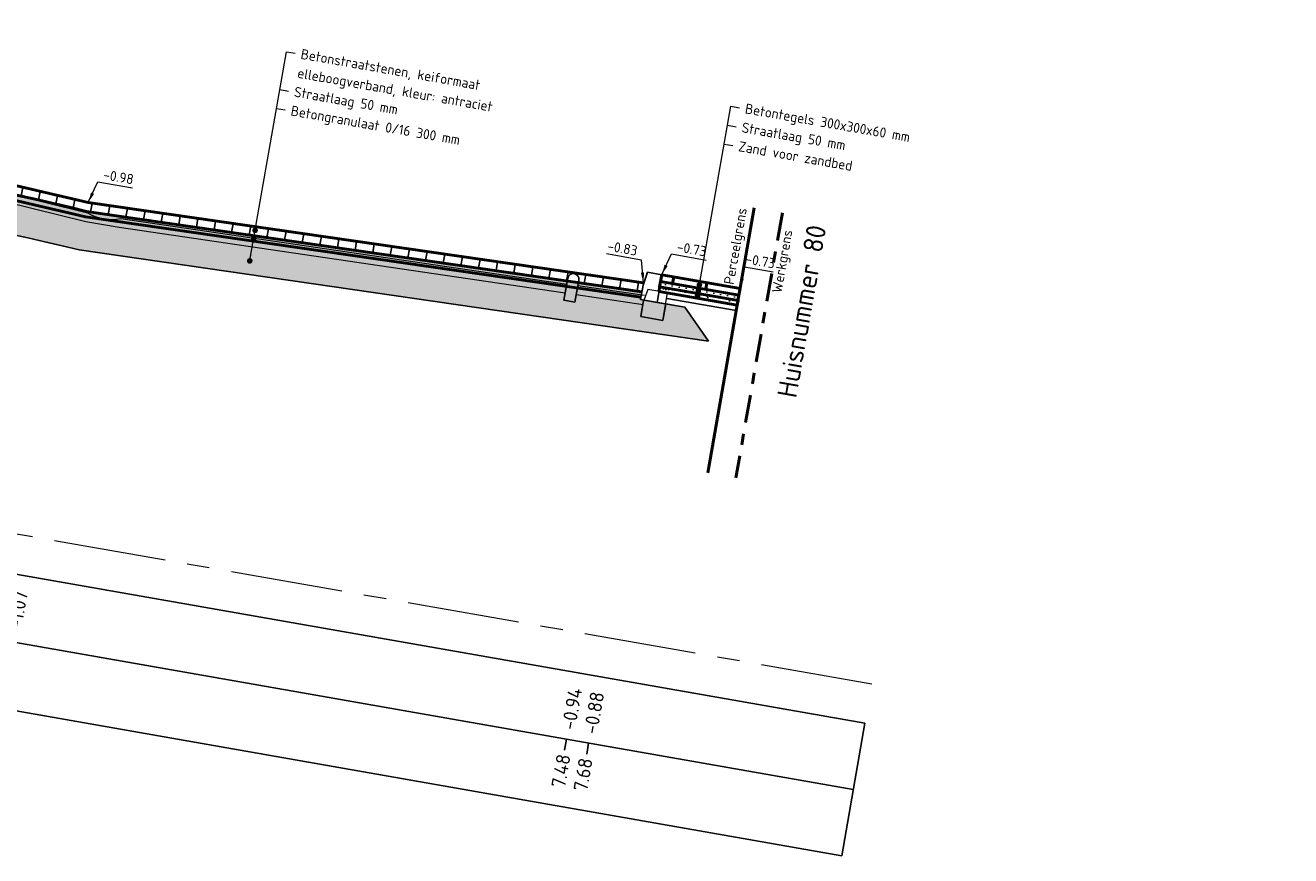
# Model space of a CAD drawing. Header units: metres. Extents: x 2514 to 227642, y 1683 to 852646.
# Tile 371 of 462: x 114340 to 114351, y 425978 to 425985. Entities that reach past the tile are written whole.
import ezdxf
from ezdxf.enums import TextEntityAlignment as Align

# ---------------------------------------------------------------- set-up
doc = ezdxf.new("R2010")
doc.units = ezdxf.units.M
doc.linetypes.add('VH-TROTTOIRBAND_180-200', pattern=[20, 10, -2, 2, -2, 2, -2])
doc.linetypes.add('XX-CENTER', pattern=[8, 5, -1, 1, -1])
for name, color, linetype, lineweight in [('B-WE-OG-BEBOUWING_STRAATNAAM-T35', 2, 'Continuous', 35), ('B-WE-VH-KANTOPSLUITING_STOOTBAND-SD', 7, 'Continuous', 25), ('B-WE-VH-KANTOPSLUITING_TROTTOIRBAND_180 200-G', 210, 'VH-TROTTOIRBAND_180-200', 18), ('B-WE-VH-VERHARDING_BETONSTRAATSTEEN-GD', 252, 'Continuous', 25), ('B-WE-VH-VERHARDING_TEGEL-GD', 252, 'Continuous', 25), ('N-WE-GW-GROND_ZAND-AD-50', 7, 'Continuous', 18), ('N-WE-GW-GROND_ZAND_FUNDERINGSZAND-AD-50', 7, 'Continuous', 18), ('N-WE-GW-GROND_ZAND_FUNDERINGSZAND-GD', 7, 'Continuous', 50), ('N-WE-GW-GROND_ZAND_ONTGRAVEN-GD', 251, 'Continuous', 18), ('N-WE-KG-GRENS_PERCEEL-GD', 150, 'Continuous', 50), ('N-WE-KG-GRENS_WERK-GD', 7, 'XX-CENTER', 50), ('N-WE-OG-BEBOUWING-GD', 7, 'Continuous', 35), ('N-WE-VH-ELEMENTENVERHARDING-AD', 8, 'Continuous', 25), ('N-WE-VH-KANTOPSLUITING_TROTTOIRBAND-SD', 210, 'Continuous', 25), ('N-WE-VH-M', 7, 'Continuous', 18), ('N-WE-VH-NAP-T18', 1, 'Continuous', 18), ('N-WE-VH-T18', 10, 'Continuous', 18), ('N-WE-VH-VERHARDING_BETONSTRAATSTEEN-GD', 252, 'Continuous', 50), ('N-WE-VH-VERHARDING_FUNDERING-AD-50', 252, 'Continuous', 18), ('N-WE-VH-VERHARDING_FUNDERING-O', 7, 'Continuous', 18), ('N-WE-VH-VERHARDING_TEGEL-GD', 252, 'Continuous', 50), ('X-XX-AL-PROFIELBALK-G', 7, 'Continuous', 25), ('X-XX-AL-PROFIELBALK-T25', 7, 'Continuous', 25), ('X-XX-AL-VERWIJZING-T18', 10, 'Continuous', 18), ('X-XX-AL-VERWIJZING_DOORSNEDE-G', 7, 'XX-CENTER', 18)]:
    doc.layers.add(name, color=color, linetype=linetype, lineweight=lineweight)
doc.layers.add('X-XX-AL-HULPLIJN-G', color=6, linetype='Continuous', lineweight=18, plot=False)
doc.styles.add('NLCS-ISO-M50-T18', font='NLCS-ISO.ttf', dxfattribs={"height": 0.09000000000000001})
doc.styles.add('NLCS-ISO-M50-T18_CURSIEF', font='NLCS-ISO.ttf', dxfattribs={"oblique": 15, "height": 0.09000000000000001})
doc.styles.add('NLCS-ISO-M50-T25', font='NLCS-ISO.ttf', dxfattribs={"height": 0.125})
doc.styles.add('NLCS-ISO-M50-T35', font='NLCS-ISO.ttf', dxfattribs={"height": 0.175})
doc.dimstyles.new('NLCS-M50-T18_CURSIEF-PIJL_A_L2_H1', dxfattribs={"dimscale": 0.05, "dimtxt": 2.5, "dimasz": 1.8, "dimexe": 2, "dimexo": 2, "dimgap": 0.7, "dimtad": 1, "dimzin": 0, "dimdsep": 46, "dimtxsty": 'NLCS-ISO-M50-T18_CURSIEF', "dimcen": 2.5, "dimdle": 2, "dimclrd": 256, "dimclre": 256, "dimclrt": 10, "dimadec": 1, "dimazin": 0, "dimtfac": 1, "dimtdec": 3, "dimtofl": 0, "dimtmove": 0, "dimatfit": 3, "dimfxl": 2, "dimtfillclr": 256, "dimtolj": 1, "dimtzin": 0, "dimlwd": -1, "dimlwe": -1, "dimarcsym": 0})
pattern_1 = [(350.0500476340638, (114463.5998066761, 426221.0621768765), (1.206923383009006, 6.879939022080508), [5.08, -1.905]), (80.05004763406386, (114463.5998066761, 426221.0621768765), (-6.879939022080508, 1.206923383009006), [5.079999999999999, -1.905])]
pattern_2 = [(350.0500476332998, (-0.7675368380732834, 10.91034413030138), (0.0361795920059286, 0.02538034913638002), [0, -0.06249999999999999])]

# ---------------------------------------------------------------- blocks, each defined once
blk = doc.blocks.new('_Dot')
at = {"color": 0, "linetype": 'ByBlock', "lineweight": -2}
blk.add_line((-0.5, 0), (-1, 0), dxfattribs=at)
at = {"color": 0, "linetype": 'ByBlock', "const_width": 0.5}
blk.add_lwpolyline([(-0.25, 0, 1), (0.25, 0, 1)], format="xyb", close=True, dxfattribs=at)

msp = doc.modelspace()

# ---------------------------------------------------------------- hatches: boundary and pattern name
at = {"layer": 'N-WE-GW-GROND_ZAND-AD-50', "ltscale": 0.2}
h = msp.add_hatch(dxfattribs=at)
h.set_pattern_fill('AGW-GROND_ZAND_CUNETZAND-SO', color=1, scale=0.04999999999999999, angle=-5.232918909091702e-10, pattern_type=2)
h.set_pattern_definition(pattern_2)
h.paths.add_polyline_path([(114340.4447634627, 425983.6160537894), (114345.3976709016, 425982.8995405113), (114345.4063141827, 425982.9488106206), (114340.4542477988, 425983.6652022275, 0.03196074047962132), (114335.5190735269, 425984.5309753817), (114333.5563836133, 425984.9260831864), (114333.5476597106, 425984.8768363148), (114335.5113867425, 425984.4815197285, -0.03198993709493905)])
h = msp.add_hatch(dxfattribs=at)
h.set_pattern_fill('AGW-GROND_ZAND_CUNETZAND-SO', color=1, scale=0.04999999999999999, angle=-5.232918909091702e-10, pattern_type=2)
h.set_pattern_definition(pattern_2)
h.paths.add_polyline_path([(114346.2631628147, 425982.8696021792), (114346.271802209, 425982.9188501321), (114345.5747991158, 425983.041122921), (114345.5661597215, 425982.9918749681)])
at = {"layer": 'N-WE-GW-GROND_ZAND_FUNDERINGSZAND-AD-50', "ltscale": 0.2}
h = msp.add_hatch(dxfattribs=at)
h.set_pattern_fill('AGW-GROND_ZAND_FUNDERINGSZAND', color=1, scale=0.04999999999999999, angle=-5.232918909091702e-10, pattern_type=2)
h.set_pattern_definition([(27.55004763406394, (-0.7675368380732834, 10.91034413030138), (0.01354429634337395, 0.09543635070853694), [0, -0.07599999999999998, 0, -0.08499999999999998, 0, -0.08124999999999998]), (357.5500476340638, (-0.7675368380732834, 10.91034413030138), (0.1115395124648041, 0.1236951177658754), [0, -0.04099999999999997, 0, -0.06849999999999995, 0, -0.02624999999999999]), (317.5500476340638, (-0.8281118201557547, 10.92097058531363), (0.1534140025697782, -0.02662560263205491), [0, -0.02499999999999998, 0, -0.08999999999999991, 0, -0.1174999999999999]), (307.5500476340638, (-0.8281118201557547, 10.92097058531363), (0.1556281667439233, 0.01725261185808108), [0, -0.0125, 0, -0.05899999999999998, 0, -0.06749999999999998])])
h.paths.add_polyline_path([(114346.2562512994, 425982.8302038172), (114346.263557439, 425982.8695329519), (114345.5661597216, 425982.9918749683), (114345.5592482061, 425982.9524766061)])
at = {"layer": 'N-WE-GW-GROND_ZAND_ONTGRAVEN-GD', "ltscale": 0.2}
h = msp.add_hatch(dxfattribs=at)
h.set_pattern_fill('ANGLE', color=256)
h.set_pattern_definition(pattern_1)
edge = h.paths.add_edge_path()
edge.add_line((114349.7301821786, 425985.2555791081), (114349.582480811, 425985.2817385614))
edge.add_line((114349.582480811, 425985.2817385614), (114349.3362410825, 425985.3249355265))
edge.add_line((114349.3362410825, 425985.3249355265), (114349.1091581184, 425985.1656345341))
edge.add_line((114349.1091581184, 425985.1656345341), (114349.1691630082, 425985.0800977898))
edge.add_line((114349.1691630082, 425985.0800977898), (114354.2482647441, 425984.0873874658))
edge.add_arc((114349.046090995, 425942.5747053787), 41.83736829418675, 77.24525435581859, 82.85719753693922, ccw=False)
edge.add_line((114358.282870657, 425983.3796963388), (114360.5496660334, 425983.0432875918))
edge.add_line((114360.5496660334, 425983.0432875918), (114360.3142678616, 425983.3788467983))
edge.add_line((114360.3142678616, 425983.3788467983), (114360.2157719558, 425983.3961255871))
edge.add_line((114360.2157719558, 425983.3961255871), (114358.3380655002, 425983.6747907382))
edge.add_arc((114349.0460909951, 425942.5747053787), 42.13736829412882, 77.26064327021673, 82.84322624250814)
edge.add_line((114354.295762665, 425984.3837803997), (114349.7336989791, 425985.2754356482))
edge.add_line((114349.7336989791, 425985.2754356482), (114349.7301821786, 425985.2555791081))
h = msp.add_hatch(dxfattribs=at)
h.set_pattern_fill('ANGLE', color=256)
h.set_pattern_definition(pattern_1)
edge = h.paths.add_edge_path()
edge.add_line((114349.7301821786, 425985.2555791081), (114349.582480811, 425985.2817385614))
edge.add_line((114349.582480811, 425985.2817385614), (114349.3362410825, 425985.3249355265))
edge.add_line((114349.3362410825, 425985.3249355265), (114349.1091581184, 425985.1656345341))
edge.add_line((114349.1091581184, 425985.1656345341), (114349.1691630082, 425985.0800977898))
edge.add_line((114349.1691630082, 425985.0800977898), (114354.2482647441, 425984.0873874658))
edge.add_arc((114349.046090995, 425942.5747053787), 41.83736829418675, 77.24525435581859, 82.85719753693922, ccw=False)
edge.add_line((114358.282870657, 425983.3796963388), (114360.5496660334, 425983.0432875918))
edge.add_line((114360.5496660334, 425983.0432875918), (114360.3142678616, 425983.3788467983))
edge.add_line((114360.3142678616, 425983.3788467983), (114360.2157719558, 425983.3961255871))
edge.add_line((114360.2157719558, 425983.3961255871), (114358.3380655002, 425983.6747907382))
edge.add_arc((114349.0460909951, 425942.5747053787), 42.13736829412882, 77.26064327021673, 82.84322624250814)
edge.add_line((114354.295762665, 425984.3837803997), (114349.7336989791, 425985.2754356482))
edge.add_line((114349.7336989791, 425985.2754356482), (114349.7301821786, 425985.2555791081))
at = {"layer": 'N-WE-VH-ELEMENTENVERHARDING-AD'}
h = msp.add_hatch(dxfattribs=at)
h.set_pattern_fill('ANSI31', color=1, scale=0.04999999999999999, angle=44.99999999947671)
h.set_pattern_definition([(80.05004763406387, (-0.7675368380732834, 10.91034413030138), (-0.1563622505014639, 0.02743007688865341), [])])
h.paths.add_polyline_path([(114340.4542477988, 425983.6652022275), (114345.4063141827, 425982.9488106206), (114345.4201434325, 425983.0276427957), (114340.4694196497, 425983.7438401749, 0.03191414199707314), (114335.531375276, 425984.6101038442), (114333.57009632, 425985.0049276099), (114333.5668242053, 425984.9862752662), (114333.5668106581, 425984.9849443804), (114333.5563836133, 425984.9260831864), (114335.5190735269, 425984.5309753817, -0.03196074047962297)])
at = {"layer": 'N-WE-VH-VERHARDING_FUNDERING-AD-50', "lineweight": 5, "ltscale": 0.2}
h = msp.add_hatch(dxfattribs=at)
h.set_pattern_fill('AVH-FUNDERING_02-SO', color=256, scale=0.25, pattern_type=2)
h.set_pattern_definition([(0, (0, 0), (0.25, 0.25), [0.03125, -0.21875]), (90, (0, 0), (-0.25, 0.25), [0.03125, -0.21875]), (135, (0.03125, 0), (-0.2499999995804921, 1.387778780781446e-17), [0.044194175, -0.309359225]), (0, (0.03125, 0.140625), (0.25, 0.25), [0.03125, -0.21875]), (45, (0.046875, 0.125), (0, 0.2499999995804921), [0.022097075, -0.3314563]), (135, (0.046875, 0.125), (-0.2499999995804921, 1.387778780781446e-17), [0.022097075, -0.3314563]), (0, (0.125, 0.203125), (0.25, 0.25), [0.044194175, -0.205805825]), (45, (0.125, 0.203125), (0, 0.2499999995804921), [0.03125, -0.3223034]), (135, (0.169194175, 0.203125), (-0.2499999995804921, 1.387778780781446e-17), [0.03125, -0.3223034]), (90, (0.171875, 0.0625), (-0.25, 0.25), [0.03125, -0.21875]), (45, (0.171875, 0.0625), (0, 0.2499999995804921), [0.022097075, -0.3314563]), (135, (0.1875, 0.078125), (-0.2499999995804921, 1.387778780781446e-17), [0.022097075, -0.3314563]), (0, (0.03125, 0.0625), (0.25, 0.25), [0.015625, -0.209375]), (0, (0.21875, 0.125), (0.25, 0.25), [0.015625, -0.209375]), (90, (0.140625, 0.15625), (-0.25, 0.25), [0.015625, -0.209375]), (135, (0.171875, 0.015625), (-0.2499999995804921, 1.387778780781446e-17), [0.022097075, -0.3314563]), (135, (0.0625, 0.1875), (-0.2499999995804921, 1.387778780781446e-17), [0.022097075, -0.3314563]), (45, (0.1171875, 0.08203125), (0, 0.2499999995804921), [0.022097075, -0.3314563]), (90, (0.0859375, 0.03125), (-0.25, 0.25), [0.00390625, -0.24609375]), (90, (0.09765625, 0.13671875), (-0.25, 0.25), [0.00390625, -0.24609375]), (90, (0.21484375, 0.1796875), (-0.25, 0.25), [0.00390625, -0.24609375]), (90, (0.21875, 0.046875), (-0.25, 0.25), [0.00390625, -0.24609375])])
edge = h.paths.add_edge_path()
edge.add_line((114345.7882091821, 425982.8107837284), (114345.5419694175, 425982.8539807))
edge.add_line((114345.5419694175, 425982.8539807), (114345.3942255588, 425982.8798988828))
edge.add_line((114345.3942255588, 425982.8798988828), (114345.3976712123, 425982.8995404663))
edge.add_line((114345.3976712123, 425982.8995404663), (114340.4447634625, 425983.6160537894))
edge.add_arc((114331.221417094, 425945.5341118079), 39.18296087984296, 76.38528282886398, 83.71433696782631)
edge.add_line((114335.5113867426, 425984.4815197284), (114333.5476597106, 425984.8768363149))
edge.add_line((114333.5476597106, 425984.8768363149), (114333.5441346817, 425984.856937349))
edge.add_line((114333.5441346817, 425984.856937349), (114333.3964342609, 425984.8831019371))
edge.add_line((114333.3964342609, 425984.8831019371), (114333.1501944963, 425984.9262989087))
edge.add_line((114333.1501944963, 425984.9262989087), (114332.8450752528, 425984.7122546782))
edge.add_line((114332.8450752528, 425984.7122546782), (114335.4652954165, 425984.184779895))
edge.add_arc((114331.2214170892, 425945.5341117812), 38.88296090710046, 76.36454075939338, 83.73397269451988, ccw=False)
edge.add_line((114340.3878261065, 425983.3211676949), (114345.9996839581, 425982.5093272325))
edge.add_line((114345.9996839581, 425982.5093272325), (114345.7882091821, 425982.8107837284))

# ---------------------------------------------------------------- linework, layer by layer
at = {"layer": 'B-WE-VH-KANTOPSLUITING_STOOTBAND-SD', "color": 251, "flags": 128}
msp.add_lwpolyline([(114344.8094095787, 425982.8558472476), (114344.8439671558, 425983.0528390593, 0.9999999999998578), (114344.74547125, 425983.0701178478), (114344.7109136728, 425982.8731260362)], format="xyb", close=True, dxfattribs=at)
at = {"layer": 'B-WE-VH-KANTOPSLUITING_TROTTOIRBAND_180 200-G', "color": 251, "lineweight": 5, "flags": 128}
msp.add_lwpolyline([(114345.4184019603, 425982.8553522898), (114345.3959395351, 425982.7273076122), (114345.5929313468, 425982.692750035), (114345.6361283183, 425982.9389897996), (114345.4588356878, 425982.9700916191)], close=True, dxfattribs=at)
at = {"layer": 'B-WE-VH-VERHARDING_BETONSTRAATSTEEN-GD', "color": 251, "lineweight": 5, "ltscale": 0.2, "flags": 128}
for points in [[(114333.6158812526, 425984.8954488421), (114335.597809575, 425984.4562091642), (114338.0498199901, 425984.1681431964), (114340.4468591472, 425983.5752142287), (114340.746349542, 425983.5236077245), (114344.722242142, 425982.9377027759)], [(114345.4287692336, 425982.914449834), (114344.8350389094, 425983.0019445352)], [(114344.8212107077, 425982.9231183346), (114345.4171060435, 425982.8353045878)]]:
    msp.add_lwpolyline(points, dxfattribs=at)
msp.add_lwpolyline([(114333.6331910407, 425984.9735537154), (114335.6111657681, 425984.5351902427), (114338.0641484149, 425984.2470100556), (114340.4633325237, 425983.6535546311, 0.1999999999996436), (114340.7589754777, 425983.6026110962), (114344.7360703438, 425983.0165289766)], format="xyb", dxfattribs=at)
at = {"layer": 'B-WE-VH-VERHARDING_TEGEL-GD', "color": 251, "ltscale": 0.2, "flags": 128}
for points in [[(114345.627488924, 425982.8897418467), (114346.247611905, 425982.7809558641)], [(114345.6361283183, 425982.9389897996), (114346.2562512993, 425982.8302038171)]]:
    msp.add_lwpolyline(points, dxfattribs=at)
at = {"layer": 'N-WE-GW-GROND_ZAND_FUNDERINGSZAND-GD', "color": 1, "ltscale": 0.2, "flags": 128}
msp.add_lwpolyline([(114345.3976712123, 425982.8995404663), (114340.4447634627, 425983.6160537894, 0.03198993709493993), (114335.5113867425, 425984.4815197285), (114333.5476597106, 425984.8768363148)], format="xyb", dxfattribs=at)
msp.add_lwpolyline([(114345.5646885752, 425982.9921330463), (114345.5592482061, 425982.9524766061), (114346.2562512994, 425982.8302038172), (114346.263557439, 425982.8695329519)], close=True, dxfattribs=at)
msp.add_lwpolyline([(114345.5733279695, 425983.041380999), (114346.271802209, 425982.9188501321)], dxfattribs=at)
at = {"layer": 'N-WE-GW-GROND_ZAND_ONTGRAVEN-GD', "ltscale": 0.2, "flags": 128}
msp.add_lwpolyline([(114338.9108171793, 425983.9551678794), (114338.0498199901, 425984.1681431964), (114336.9061744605, 425984.3025004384, 0.008972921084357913), (114335.5113867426, 425984.4815197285), (114333.6138854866, 425984.8635044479), (114333.6003613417, 425984.7864114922), (114333.4033695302, 425984.8209690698), (114333.4137317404, 425984.880037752), (114333.3964342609, 425984.8831019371), (114333.1501944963, 425984.9262989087), (114332.8450752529, 425984.7122546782), (114335.4652954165, 425984.184779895, -0.03216629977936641), (114340.3878261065, 425983.321167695), (114345.9996839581, 425982.5093272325), (114345.7882091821, 425982.8107837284), (114345.6188495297, 425982.8404938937), (114345.5929313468, 425982.692750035), (114345.3959395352, 425982.7273076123), (114345.4184019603, 425982.8553522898), (114345.4251409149, 425982.8744755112), (114345.3942255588, 425982.8798988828), (114345.3976712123, 425982.8995404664), (114340.4447634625, 425983.6160537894, 0.0100243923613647)], format="xyb", close=True, dxfattribs=at)
at = {"layer": 'N-WE-KG-GRENS_PERCEEL-GD', "ltscale": 0.05, "flags": 128}
msp.add_lwpolyline([(114346.4086992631, 425983.6968985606), (114345.9940083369, 425981.3329968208)], dxfattribs=at)
at = {"layer": 'N-WE-KG-GRENS_WERK-GD', "ltscale": 0.05, "flags": 128}
msp.add_lwpolyline([(114346.6591968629, 425983.6529546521), (114346.2445059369, 425981.2890529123)], dxfattribs=at)
at = {"layer": 'N-WE-OG-BEBOUWING-GD', "ltscale": 0.2, "flags": 128}
msp.add_lwpolyline([(114346.4086992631, 425983.6968985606), (114345.9940083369, 425981.3329968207)], dxfattribs=at)
at = {"layer": 'N-WE-VH-KANTOPSLUITING_TROTTOIRBAND-SD', "color": 1, "flags": 128}
msp.add_lwpolyline([(114345.4166879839, 425983.0079435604), (114345.3942255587, 425982.8798988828), (114345.5419694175, 425982.8539806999), (114345.585166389, 425983.1002204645), (114345.4571217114, 425983.1226828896)], close=True, dxfattribs=at)
at = {"layer": 'N-WE-VH-M'}
for p, q in [((114341.9077104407, 425983.2118088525), (114342.2370387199, 425985.089109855)), ((114342.23703872, 425985.0891098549), (114342.3141541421, 425985.0755817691)), ((114342.177945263, 425984.752253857), (114342.2550606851, 425984.7387257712)), ((114342.1483985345, 425984.5838258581), (114342.2255139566, 425984.5702977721)), ((114345.9030876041, 425982.912830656), (114346.1987635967, 425984.6026311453)), ((114346.1987635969, 425984.6026311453), (114346.2758790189, 425984.5891030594)), ((114346.1692168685, 425984.4342031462), (114346.2463322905, 425984.4206750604)), ((114346.1396701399, 425984.2657751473), (114346.2167855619, 425984.2522470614))]:
    msp.add_line(p, q, dxfattribs=at)
at = {"layer": 'N-WE-VH-VERHARDING_BETONSTRAATSTEEN-GD', "color": 1, "ltscale": 0.2, "flags": 128}
for points in [[(114345.4201434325, 425983.0276427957), (114340.4694196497, 425983.7438401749, 0.03191414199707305), (114335.531375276, 425984.6101038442), (114333.57009632, 425985.0049276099)], [(114345.4063141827, 425982.9488106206), (114340.4542477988, 425983.6652022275, 0.03196074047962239), (114335.5190735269, 425984.5309753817), (114333.5563836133, 425984.9260831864)]]:
    msp.add_lwpolyline(points, format="xyb", dxfattribs=at)
at = {"layer": 'N-WE-VH-VERHARDING_FUNDERING-O', "color": 1, "lineweight": 5, "ltscale": 0.2, "flags": 128}
msp.add_lwpolyline([(114345.7882091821, 425982.8107837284), (114345.3942255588, 425982.8798988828), (114345.3976712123, 425982.8995404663), (114340.4447634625, 425983.6160537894, 0.03198993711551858), (114335.5113867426, 425984.4815197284), (114333.5476597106, 425984.8768363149), (114333.5441346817, 425984.856937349), (114333.3964342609, 425984.8831019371), (114333.1501944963, 425984.9262989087), (114332.8450752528, 425984.7122546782), (114335.4652954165, 425984.184779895, -0.03216629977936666), (114340.3878261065, 425983.3211676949), (114345.9996839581, 425982.5093272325)], format="xyb", close=True, dxfattribs=at)
at = {"layer": 'N-WE-VH-VERHARDING_TEGEL-GD', "color": 1, "ltscale": 0.2, "flags": 128}
for points in [[(114345.5646885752, 425982.9921330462), (114345.5836952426, 425983.1004785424)], [(114345.5836952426, 425983.1004785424), (114346.2821694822, 425982.9779476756)], [(114345.6911940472, 425983.0816204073), (114345.6808267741, 425983.0225228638)], [(114345.9866817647, 425983.0297840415), (114345.9763144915, 425982.970686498)], [(114346.2821694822, 425982.9779476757), (114346.2631628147, 425982.8696021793)]]:
    msp.add_lwpolyline(points, dxfattribs=at)
at = {"layer": 'X-XX-AL-HULPLIJN-G', "color": 1, "ltscale": 0.2, "flags": 128}
msp.add_lwpolyline([(114345.5419694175, 425982.8539806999), (114345.7882091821, 425982.8107837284), (114345.9996839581, 425982.5093272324), (114340.3878261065, 425983.3211676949, 0.03216629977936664), (114335.4652954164, 425984.1847798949), (114332.8450752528, 425984.7122546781), (114333.1501944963, 425984.9262989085), (114333.3964342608, 425984.8831019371)], format="xyb", dxfattribs=at)
at = {"layer": 'X-XX-AL-PROFIELBALK-G', "ltscale": 0.05}
for p, q in [((114329.076935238, 425982.3150210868), (114347.3953160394, 425979.1014922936)), ((114328.9732625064, 425981.7240456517), (114347.291643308, 425978.5105168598)), ((114328.8695897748, 425981.1330702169), (114347.1879705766, 425977.9195414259))]:
    msp.add_line(p, q, dxfattribs=at)
at = {"layer": 'X-XX-AL-PROFIELBALK-G'}
for p, q in [((114347.1879705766, 425977.9195414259), (114347.3953160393, 425979.1014922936)), ((114344.7173689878, 425978.8605856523), (114344.7346477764, 425978.9590815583)), ((114344.9143607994, 425978.8260280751), (114344.931639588, 425978.924523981))]:
    msp.add_line(p, q, dxfattribs=at)
at = {"layer": 'X-XX-AL-VERWIJZING_DOORSNEDE-G', "ltscale": 0.2, "flags": 128}
msp.add_lwpolyline([(114329.1384151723, 425982.6654809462), (114347.4567959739, 425979.4519521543)], dxfattribs=at)

# ---------------------------------------------------------------- block references
at = {"layer": 'N-WE-VH-M', "xscale": 0.04999999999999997, "yscale": 0.04999999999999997, "zscale": 0.04999999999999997, "rotation": 260.0500476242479}
for p in [(114341.9576245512, 425983.496338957), (114341.9447987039, 425983.4232265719), (114341.9098702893, 425983.2241208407), (114345.9030876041, 425982.9128306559), (114345.9102288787, 425982.9578695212), (114345.919349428, 425983.0098602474)]:
    msp.add_blockref('_Dot', p, dxfattribs=at)

# ---------------------------------------------------------------- texts
at = {"layer": 'B-WE-OG-BEBOUWING_STRAATNAAM-T35', "style": 'NLCS-ISO-M50-T35'}
msp.add_text('Huisnummer 80', height=0.175, rotation=80.0000000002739, dxfattribs=at).set_placement((114346.8316289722, 425982.7746028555), align=Align.MIDDLE)
at = {"layer": 'N-WE-VH-NAP-T18', "style": 'NLCS-ISO-M50-T18'}
for s, rotation, p in [('-0.98', 350.0500476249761, (114340.5992565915, 425983.9514292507)), ('-0.83', 350.0500476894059, (114345.0939143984, 425983.315237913)), ('-0.73', 350.0500476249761, (114345.7135321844, 425983.3080676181)), ('-0.73', 350.0500476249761, (114346.3258039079, 425983.2006589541))]:
    msp.add_text(s, height=0.08999999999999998, rotation=rotation, dxfattribs=at).set_placement(p)
at = {"layer": 'N-WE-VH-T18', "style": 'NLCS-ISO-M50-T18'}
for s, p in [('Betonstraatstenen, keiformaat', (114342.3590113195, 425985.0267756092)), ('elleboogverband, kleur: antraciet', (114342.329464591, 425984.8583476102)), ('Straatlaag 50 mm', (114342.2999178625, 425984.6899196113)), ('Betongranulaat 0/16 300 mm', (114342.2703711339, 425984.5214916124)), ('Betontegels 300x300x60 mm', (114346.3207361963, 425984.5402968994)), ('Straatlaag 50 mm', (114346.2911894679, 425984.3718689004)), ('Zand voor zandbed', (114346.2616427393, 425984.2034409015))]:
    msp.add_text(s, height=0.08999999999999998, rotation=350.0500476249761, dxfattribs=at).set_placement(p)
at = {"layer": 'X-XX-AL-PROFIELBALK-T25', "style": 'NLCS-ISO-M50-T25'}
for s, p in [('-1.07', (114339.8717069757, 425980.2810558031)), ('-0.94', (114344.8144469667, 425979.4139683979)), ('-0.88', (114345.0114387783, 425979.3794108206)), ('7.48', (114344.7107742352, 425978.8229929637)), ('7.68', (114344.9077660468, 425978.7884353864))]:
    msp.add_text(s, height=0.125, rotation=80.05004763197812, dxfattribs=at).set_placement(p, align=Align.MIDDLE_RIGHT)
at = {"layer": 'X-XX-AL-VERWIJZING-T18', "ltscale": 0.2, "style": 'NLCS-ISO-M50-T18'}
for s, p in [('Perceelgrens', (114346.2248113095, 425983.007490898)), ('Werkgrens', (114346.6520808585, 425982.9325364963))]:
    msp.add_text(s, height=0.08999999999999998, rotation=80.05004763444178, dxfattribs=at).set_placement(p)

# ---------------------------------------------------------------- leaders
at = {"layer": 'N-WE-VH-M'}
for points in [[(114340.4705353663, 425983.7462383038), (114340.5556928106, 425983.9292762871), (114340.8655947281, 425983.8749112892)], [(114345.4199106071, 425983.0302774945), (114345.4021401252, 425983.2313717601), (114345.0922382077, 425983.2857367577)], [(114345.5848109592, 425983.1028766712), (114345.6699684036, 425983.2859146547), (114345.979870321, 425983.2315496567)], [(114346.2836798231, 425982.9802765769), (114346.3219480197, 425983.1715401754), (114346.5771587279, 425983.1267694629)]]:
    msp.add_leader(points, dimstyle='NLCS-M50-T18_CURSIEF-PIJL_A_L2_H1', override={"dimgap": 0.7, "dimtad": 0}, dxfattribs=at)

doc.saveas('drawing.dxf')
